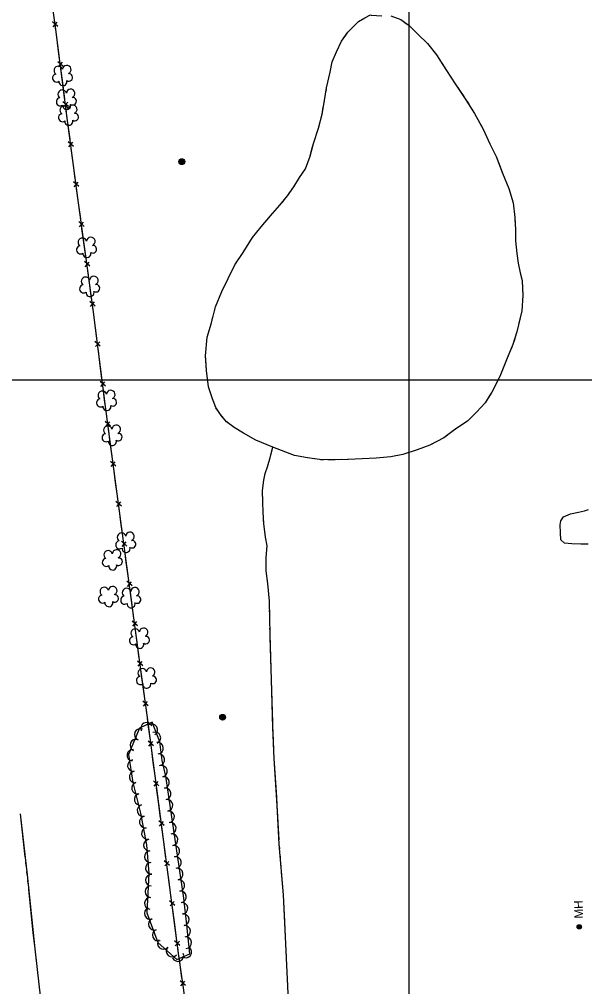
# Model space of a CAD drawing. Extents: x 353423 to 364002, y 127000 to 201942.
# Drawn here: x 360231 to 360621, y 160581 to 161249 of the extents above; entities that cross this region are included whole.
import ezdxf

# ---------------------------------------------------------------- set-up
doc = ezdxf.new("R2010")
doc.units = 0
for name, color, linetype in [('E_DTM_SlopeBottom', 7, 'Continuous'), ('E_FEN_Generic', 7, 'Continuous'), ('E_LAND_BrushLine', 7, 'Continuous'), ('E_LAND_TreeLine', 7, 'Continuous'), ('E_MISCPROP', 7, 'Continuous'), ('E_STRUCT_WingWall', 7, 'Continuous'), ('E_UTL_ETransformer', 7, 'Continuous')]:
    doc.layers.add(name, color=color, linetype=linetype)

msp = doc.modelspace()

# ---------------------------------------------------------------- linework, layer by layer
at = {"layer": 'E_DTM_SlopeBottom'}
for p, q in [((360257.48, 161243.88), (360253.77, 161247.11)), ((360254.25, 161243.6), (360257.01, 161246.8)), ((360261.1, 161216.27), (360257.41, 161219.54)), ((360257.87, 161216.02), (360260.65, 161219.2)), ((360264.7, 161188.68), (360261.01, 161191.94)), ((360261.47, 161188.43), (360264.25, 161191.61)), ((360268.33, 161161.09), (360264.63, 161164.35)), ((360265.1, 161160.84), (360267.87, 161164.02)), ((360271.95, 161133.5), (360268.26, 161136.76)), ((360268.72, 161133.25), (360271.5, 161136.43)), ((360275.68, 161105.93), (360271.97, 161109.17)), ((360272.45, 161105.66), (360275.21, 161108.86)), ((360279.46, 161078.36), (360275.75, 161081.6)), ((360276.24, 161078.09), (360278.99, 161081.29)), ((360283.25, 161050.79), (360279.54, 161054.03)), ((360280.02, 161050.52), (360282.78, 161053.72)), ((360286.78, 161023.17), (360283.11, 161026.45)), ((360283.55, 161022.93), (360286.34, 161026.1)), ((360290.29, 160995.57), (360286.61, 160998.84)), ((360287.06, 160995.33), (360289.85, 160998.5)), ((360293.9, 160967.99), (360290.2, 160971.24)), ((360290.67, 160967.72), (360293.44, 160970.91)), ((360297.61, 160940.41), (360293.91, 160943.65)), ((360294.38, 160940.14), (360297.14, 160943.33)), ((360301.31, 160912.83), (360297.61, 160916.08)), ((360298.08, 160912.56), (360300.85, 160915.75)), ((360305, 160885.24), (360301.3, 160888.49)), ((360301.77, 160884.98), (360304.54, 160888.17)), ((360308.7, 160857.66), (360304.99, 160860.91)), ((360305.47, 160857.4), (360308.23, 160860.59)), ((360312.43, 160830.09), (360308.73, 160833.33)), ((360309.2, 160829.82), (360311.97, 160833.02)), ((360316.16, 160802.51), (360312.46, 160805.76)), ((360312.94, 160802.24), (360315.7, 160805.44)), ((360319.92, 160774.94), (360316.21, 160778.18)), ((360316.69, 160774.67), (360319.45, 160777.87)), ((360323.59, 160747.35), (360319.9, 160750.61)), ((360320.36, 160747.09), (360323.14, 160750.28)), ((360327.24, 160719.76), (360323.54, 160723.02)), ((360324.01, 160719.5), (360326.78, 160722.69)), ((360330.88, 160692.17), (360327.19, 160695.43)), ((360327.65, 160691.92), (360330.43, 160695.1)), ((360334.53, 160664.58), (360330.83, 160667.84)), ((360331.3, 160664.33), (360334.07, 160667.51)), ((360338.17, 160636.99), (360334.48, 160640.25)), ((360334.94, 160636.74), (360337.72, 160639.92)), ((360341.81, 160609.41), (360338.12, 160612.66)), ((360338.58, 160609.15), (360341.36, 160612.33)), ((360345.67, 160581.86), (360341.95, 160585.08)), ((360342.44, 160581.58), (360345.19, 160584.79))]:
    msp.add_line(p, q, dxfattribs=at)
for points in [[(360350.3, 160537.04), (360343.92, 160581.83), (360340.8, 160603.8), (360319.26, 160766.92), (360314.1, 160804.82), (360306.22, 160863.05), (360298.43, 160921.24), (360290.31, 160981.64), (360281.81, 161048.52), (360271.69, 161122.19), (360263.54, 161184.12), (360256.02, 161241.78), (360240.82, 161351.43), (360220.85, 161447.22), (360201.98, 161538.89), (360186.48, 161612.41), (360167.59, 161707.16), (360141.29, 161833.55)], [(360257.21, 161232.63), (360256.02, 161241.78), (360255.92, 161242.49)], [(360258.67, 161221.42), (360257.21, 161232.63)], [(360260.81, 161205.04), (360259.53, 161214.9)], [(360262.28, 161193.82), (360260.81, 161205.04)], [(360264.42, 161177.44), (360263.54, 161184.12), (360263.13, 161187.3)], [(360265.9, 161166.23), (360264.42, 161177.44)], [(360268.05, 161149.85), (360266.75, 161159.71)], [(360269.53, 161138.64), (360268.05, 161149.85)], [(360271.68, 161122.26), (360270.38, 161132.12)], [(360273.22, 161111.06), (360271.69, 161122.19), (360271.68, 161122.26)], [(360275.47, 161094.69), (360274.11, 161104.55)], [(360277.01, 161083.49), (360275.47, 161094.69)], [(360279.26, 161067.12), (360277.9, 161076.98)], [(360280.79, 161055.92), (360279.26, 161067.12)], [(360282.95, 161039.54), (360281.81, 161048.52), (360281.69, 161049.41)], [(360284.38, 161028.33), (360282.95, 161039.54)], [(360286.46, 161011.94), (360285.21, 161021.8)], [(360287.89, 161000.72), (360286.46, 161011.94)], [(360289.97, 160984.33), (360288.72, 160994.2)], [(360291.46, 160973.12), (360290.31, 160981.64), (360289.97, 160984.33)], [(360293.66, 160956.75), (360292.33, 160966.61)], [(360295.16, 160945.54), (360293.66, 160956.75)], [(360297.36, 160929.17), (360296.04, 160939.03)], [(360298.87, 160917.96), (360298.43, 160921.24), (360297.36, 160929.17)], [(360301.06, 160901.59), (360299.74, 160911.45)], [(360302.56, 160890.38), (360301.06, 160901.59)], [(360304.75, 160874.01), (360303.43, 160883.86)], [(360306.25, 160862.8), (360306.22, 160863.05), (360304.75, 160874.01)], [(360308.47, 160846.43), (360307.13, 160856.28)], [(360309.98, 160835.22), (360308.47, 160846.43)], [(360312.2, 160818.85), (360310.86, 160828.71)], [(360313.72, 160807.64), (360312.2, 160818.85)], [(360315.94, 160791.28), (360314.6, 160801.13)], [(360317.47, 160780.07), (360315.94, 160791.28)], [(360319.68, 160763.7), (360319.26, 160766.92), (360318.35, 160773.56)], [(360321.16, 160752.49), (360319.68, 160763.7)], [(360323.33, 160736.11), (360322.02, 160745.97)], [(360324.81, 160724.9), (360323.33, 160736.11)], [(360326.97, 160708.52), (360325.67, 160718.38)], [(360328.45, 160697.31), (360326.97, 160708.52)], [(360330.61, 160680.93), (360329.31, 160690.8)], [(360332.1, 160669.73), (360330.61, 160680.93)], [(360334.26, 160653.35), (360332.96, 160663.21)], [(360335.74, 160642.14), (360334.26, 160653.35)], [(360337.9, 160625.76), (360336.6, 160635.62)], [(360339.38, 160614.55), (360337.9, 160625.76)], [(360341.6, 160598.18), (360340.8, 160603.8), (360340.24, 160608.03)], [(360343.19, 160586.98), (360341.6, 160598.18)]]:
    msp.add_lwpolyline(points, dxfattribs=at)
at = {"layer": 'E_FEN_Generic'}
msp.add_lwpolyline([(360331.94, 160726.3), (360329.4, 160737.11), (360327.83, 160750.11), (360322.55, 160763.53), (360313.92, 160759.38), (360306.3, 160741.34), (360309.27, 160721.9), (360314.57, 160700.77), (360318.58, 160678.83), (360320.22, 160659.14), (360318.85, 160632), (360326.43, 160611.43), (360339.6, 160599.85), (360348.6, 160603.65), (360346.64, 160623.79), (360344.47, 160642.04), (360331.94, 160726.3)], dxfattribs=at)
for centre, radius, start, end in [((360256.55, 161208.34), 2.78, 98.01839, 305.79139), ((360257.81, 161213.56), 2.97, 15.0475, 236.28139), ((360263.64, 161214.13), 2.97, 292.69832, 175.67159), ((360265.03, 161208.78), 2.61, 237.40355, 95.33616), ((360260.95, 161205.83), 2.78, 174.69541, 15.70645), ((360260.46, 161197.11), 2.97, 15.0475, 236.28139), ((360266.29, 161197.68), 2.97, 292.69832, 175.67159), ((360259.2, 161191.89), 2.78, 98.01839, 305.79139), ((360267.68, 161192.33), 2.61, 237.40355, 95.33616), ((360261.91, 161186.18), 2.97, 15.0475, 236.28139), ((360263.6, 161189.38), 2.78, 174.69541, 15.70645), ((360267.74, 161186.74), 2.97, 292.69832, 175.67159), ((360260.65, 161180.95), 2.78, 98.01839, 305.79139), ((360265.04, 161178.44), 2.78, 174.69541, 15.70645), ((360269.13, 161181.4), 2.61, 237.40355, 95.33616), ((360274.4, 161094.91), 2.97, 15.0475, 236.28139), ((360280.23, 161095.47), 2.97, 292.69832, 175.67159), ((360273.14, 161089.69), 2.78, 98.01839, 305.79139), ((360281.62, 161090.13), 2.61, 237.40355, 95.33616), ((360277.53, 161087.18), 2.78, 174.69541, 15.70645), ((360276.56, 161067.99), 2.97, 15.0475, 236.28139), ((360282.38, 161068.55), 2.97, 292.69832, 175.67159), ((360275.29, 161062.77), 2.78, 98.01839, 305.79139), ((360283.77, 161063.21), 2.61, 237.40355, 95.33616), ((360279.69, 161060.26), 2.78, 174.69541, 15.70645), ((360288.21, 160989.24), 2.97, 15.0475, 236.28139), ((360294.03, 160989.81), 2.97, 292.69832, 175.67159), ((360286.94, 160984.02), 2.78, 98.01839, 305.79139), ((360295.43, 160984.46), 2.61, 237.40355, 95.33616), ((360291.34, 160981.51), 2.78, 174.69541, 15.70645), ((360291.98, 160965.21), 2.97, 15.0475, 236.28139), ((360297.81, 160965.77), 2.97, 292.69832, 175.67159), ((360290.72, 160959.98), 2.78, 98.01839, 305.79139), ((360295.11, 160957.47), 2.78, 174.69541, 15.70645), ((360299.2, 160960.43), 2.61, 237.40355, 95.33616), ((360301.45, 160891.29), 2.97, 15.0475, 236.28139), ((360307.28, 160891.85), 2.97, 292.69832, 175.67159), ((360300.19, 160886.07), 2.78, 98.01839, 305.79139), ((360304.58, 160883.56), 2.78, 174.69541, 15.70645), ((360308.67, 160886.51), 2.61, 237.40355, 95.33616), ((360292.19, 160879.15), 2.97, 15.0475, 236.28139), ((360298.02, 160879.72), 2.97, 292.69832, 175.67159), ((360290.93, 160873.93), 2.78, 98.01839, 305.79139), ((360295.32, 160871.42), 2.78, 174.69541, 15.70645), ((360299.41, 160874.37), 2.61, 237.40355, 95.33616), ((360295.38, 160854.43), 2.97, 292.69832, 175.67159), ((360288.29, 160848.64), 2.78, 98.01839, 305.79139), ((360289.56, 160853.86), 2.97, 15.0475, 236.28139), ((360296.77, 160849.08), 2.61, 237.40355, 95.33616), ((360303.64, 160847.85), 2.78, 98.01839, 305.79139), ((360304.91, 160853.08), 2.97, 15.0475, 236.28139), ((360310.73, 160853.64), 2.97, 292.69832, 175.67159), ((360312.12, 160848.3), 2.61, 237.40355, 95.33616), ((360292.69, 160846.13), 2.78, 174.69541, 15.70645), ((360308.04, 160845.34), 2.78, 174.69541, 15.70645), ((360310.91, 160825.09), 2.97, 15.0475, 236.28139), ((360316.74, 160825.66), 2.97, 292.69832, 175.67159), ((360309.65, 160819.87), 2.78, 98.01839, 305.79139), ((360314.04, 160817.36), 2.78, 174.69541, 15.70645), ((360318.13, 160820.31), 2.61, 237.40355, 95.33616), ((360315.76, 160797.59), 2.97, 15.0475, 236.28139), ((360321.59, 160798.16), 2.97, 292.69832, 175.67159), ((360314.5, 160792.37), 2.78, 98.01839, 305.79139), ((360318.9, 160789.86), 2.78, 174.69541, 15.70645), ((360322.98, 160792.81), 2.61, 237.40355, 95.33616), ((360314.39, 160755.13), 3.99, 67.09381, 247.07848), ((360318.67, 160759.34), 3.99, 25.70024, 205.68492), ((360322.34, 160758.39), 3.99, 300.2966, 120.28128), ((360311.28, 160747.77), 3.99, 67.09381, 247.07848), ((360324.51, 160752.84), 3.99, 291.51459, 111.49926), ((360309.27, 160740.78), 3.99, 82.2289, 262.21358), ((360326.26, 160745.66), 3.99, 276.89822, 96.8829), ((360309.59, 160733.64), 3.99, 98.7093, 278.69398), ((360327.22, 160737.73), 3.99, 276.89822, 96.8829), ((360328.99, 160729.71), 3.99, 283.22102, 103.2057), ((360310.8, 160725.74), 3.99, 98.7093, 278.69398), ((360330.46, 160722.04), 3.99, 278.46223, 98.44691), ((360312.38, 160718.12), 3.99, 104.08154, 284.06621), ((360331.64, 160714.14), 3.99, 278.46223, 98.44691), ((360314.32, 160710.37), 3.99, 104.08154, 284.06621), ((360332.81, 160706.24), 3.99, 278.46223, 98.44691), ((360316.26, 160702.62), 3.99, 104.08154, 284.06621), ((360317.81, 160694.65), 3.99, 100.37639, 280.36107), ((360333.99, 160698.33), 3.99, 278.46223, 98.44691), ((360319.25, 160686.79), 3.99, 100.37639, 280.36107), ((360335.16, 160690.43), 3.99, 278.46223, 98.44691), ((360336.33, 160682.53), 3.99, 278.46223, 98.44691), ((360320.69, 160678.73), 3.99, 94.74458, 274.72926), ((360337.51, 160674.63), 3.99, 278.46223, 98.44691), ((360321.35, 160670.77), 3.99, 94.74458, 274.72926), ((360338.68, 160666.73), 3.99, 278.46223, 98.44691), ((360322.01, 160662.81), 3.99, 94.74458, 274.72926), ((360322.08, 160654.56), 3.99, 87.12431, 267.10898), ((360339.86, 160658.83), 3.99, 278.46223, 98.44691), ((360321.68, 160646.58), 3.99, 87.12431, 267.10898), ((360341.03, 160650.92), 3.99, 278.46223, 98.44691), ((360342.21, 160643.02), 3.99, 278.46223, 98.44691), ((360321.27, 160638.6), 3.99, 87.12431, 267.10898), ((360343.18, 160635.16), 3.99, 276.80585, 96.79053), ((360321.25, 160631.53), 3.99, 110.24363, 290.2283), ((360344.13, 160627.22), 3.99, 276.80585, 96.79053), ((360324.01, 160624.03), 3.99, 110.24363, 290.2283), ((360326.78, 160616.54), 3.99, 110.24363, 290.2283), ((360344.98, 160619.33), 3.99, 275.57202, 95.5567), ((360330.3, 160610.81), 3.99, 138.67911, 318.66379), ((360345.75, 160611.38), 3.99, 275.57202, 95.5567), ((360336.3, 160605.54), 3.99, 138.67911, 318.66379), ((360340.41, 160602.47), 3.99, 202.88538, 22.87005), ((360345.91, 160604.98), 3.99, 232.57386, 52.55853)]:
    msp.add_arc(centre, radius, start, end, dxfattribs=at)
at = {"layer": 'E_LAND_BrushLine'}
for centre, radius in [((360343.06, 161150.6), 2.02), ((360343.04, 161150.59), 1.52), ((360343.08, 161150.6), 1.01), ((360343.07, 161150.6), 0.502), ((360371.24, 160767.01), 2.02), ((360371.23, 160767.01), 1.52), ((360371.27, 160767.01), 1.01), ((360371.26, 160767.02), 0.502)]:
    msp.add_circle(centre, radius, dxfattribs=at)
at = {"layer": 'E_LAND_TreeLine'}
for p, q in [((360500, 159500), (360500, 162000)), ((359500, 161000), (362500, 161000))]:
    msp.add_line(p, q, dxfattribs=at)
at = {"layer": 'E_MISCPROP'}
msp.add_lwpolyline([(360623.67, 160886.45), (360618.52, 160886.54), (360612.42, 160886.73), (360607.31, 160887.24), (360604.85, 160889.61), (360604.6, 160894.3), (360604.4, 160899.84), (360604.85, 160902.71), (360606.75, 160905.48), (360611.43, 160907.36), (360616.93, 160908.65), (360621.14, 160909.62), (360623.96, 160910.56)], dxfattribs=at)
at = {"layer": 'E_STRUCT_WingWall'}
for points in [[(360487.44, 161251.21), (360494.28, 161248.69), (360500.09, 161244.56), (360506.23, 161238.29), (360512.69, 161232.28), (360519.01, 161224.24), (360525.83, 161213.46), (360531.84, 161204.23), (360539.29, 161193.3), (360545.27, 161183.78), (360551.19, 161173.11), (360555.84, 161162.98), (360560.12, 161154.19), (360564.63, 161142.76), (360568.92, 161132.09), (360571.83, 161122.15), (360573.02, 161112.08), (360573.49, 161103.57), (360573.44, 161095.92), (360574.43, 161087.18), (360575.35, 161080.52), (360576.76, 161073.95), (360578, 161068.46), (360578.67, 161058.17), (360577.83, 161047.55), (360574.43, 161033.05), (360571.76, 161024.35), (360567.77, 161014.83), (360562.57, 161002.3), (360557.11, 160991.49), (360552.52, 160984.05), (360546.64, 160977.71), (360540.27, 160971.48), (360532.41, 160966.15), (360523.91, 160959.85), (360514.45, 160954.93), (360505.62, 160951.72), (360495.81, 160948.33), (360487.47, 160946.77), (360477.33, 160945.98), (360467.6, 160945.52), (360458.01, 160945.08), (360448.96, 160944.77), (360443.9, 160944.74), (360438.13, 160944.86), (360429.85, 160946.16), (360420.93, 160947.73), (360405.88, 160953.59)], [(360456.4, 161238.01), (360457.74, 161239.89), (360465.08, 161247.34), (360469.42, 161249.92), (360473.41, 161251.97), (360473.79, 161251.71), (360481.08, 161251.35)], [(360405.88, 160953.59), (360394.25, 160958.21), (360385.77, 160963.12), (360379.15, 160967.02), (360373.98, 160971.05), (360369.71, 160975.97), (360366.64, 160980.79), (360364.15, 160986.83), (360361.48, 160995.19), (360360.03, 161006.51), (360359.39, 161016.57), (360360.68, 161029.43), (360363.46, 161039.39), (360366.32, 161050.31), (360370.72, 161060.91), (360374.99, 161070.04), (360379.76, 161079.28), (360385.35, 161087.84), (360391.9, 161098.21), (360397.94, 161105.66), (360404.36, 161113.23), (360410.79, 161120.47), (360416.02, 161127.01), (360420.38, 161133.12), (360424.41, 161139.55), (360428.45, 161145.72), (360431.67, 161154.42), (360433.97, 161163.21), (360437.38, 161173.65), (360439.91, 161183.37), (360441.64, 161192.88), (360443.09, 161201.51), (360445.45, 161212.44), (360446.82, 161219.45), (360449.91, 161226.5), (360453.34, 161233.69), (360457.74, 161239.89), (360465.08, 161247.34), (360469.42, 161249.92)], [(360496.68, 161246.99), (360498.36, 161245.79)], [(360445.03, 161210.52), (360445.45, 161212.44), (360446.82, 161219.45), (360449.91, 161226.5), (360453.34, 161233.69), (360456.4, 161238.01)], [(360501.51, 161243.11), (360506.23, 161238.29), (360512.69, 161232.28), (360519.01, 161224.24), (360521.29, 161220.63)], [(360521.29, 161220.63), (360525.83, 161213.46), (360531.84, 161204.23), (360537.79, 161195.5)], [(360443.72, 161204.44), (360444.16, 161206.47)], [(360442.55, 161198.33), (360442.9, 161200.38)], [(360441.51, 161192.2), (360441.64, 161192.88), (360441.86, 161194.24)], [(360540.07, 161192.05), (360541.18, 161190.29)], [(360432.91, 161159.14), (360433.97, 161163.21), (360437.38, 161173.65), (360439.91, 161183.37), (360440.77, 161188.12)], [(360543.38, 161186.78), (360544.49, 161185.02)], [(360546.57, 161181.44), (360547.57, 161179.62)], [(360549.58, 161176), (360551.19, 161173.11), (360555.84, 161162.98), (360560.12, 161154.19), (360562.27, 161148.76)], [(360419.83, 161132.35), (360420.38, 161133.12), (360424.41, 161139.55), (360428.45, 161145.72), (360431.67, 161154.42), (360432.91, 161159.14)], [(360562.27, 161148.76), (360564.63, 161142.76), (360568.92, 161132.09), (360571.83, 161122.15), (360572.03, 161120.41)], [(360416.22, 161127.29), (360417.42, 161128.98)], [(360408.32, 161117.69), (360409.69, 161119.24)], [(360412.35, 161122.42), (360413.64, 161124.04)], [(360387.24, 161090.83), (360391.9, 161098.21), (360397.94, 161105.66), (360404.36, 161113.23), (360405.56, 161114.59)], [(360572.52, 161116.29), (360572.76, 161114.23)], [(360573.13, 161110.1), (360573.24, 161108.03)], [(360573.45, 161097.67), (360573.44, 161095.92), (360574.43, 161087.18), (360575.35, 161080.52), (360576.76, 161073.95), (360578, 161068.46), (360578.03, 161068.02)], [(360573.47, 161103.89), (360573.49, 161103.57), (360573.48, 161101.82)], [(360372.49, 161064.69), (360374.99, 161070.04), (360379.76, 161079.28), (360385.35, 161087.84), (360387.24, 161090.83)], [(360578.03, 161068.02), (360578.67, 161058.17), (360577.83, 161047.55), (360575.66, 161038.26)], [(360369.94, 161059.02), (360370.72, 161060.91), (360370.73, 161060.94)], [(360367.55, 161053.28), (360368.35, 161055.19)], [(360365.56, 161047.4), (360366.08, 161049.41)], [(360359.56, 161013.92), (360359.39, 161016.57), (360360.68, 161029.43), (360363.46, 161039.39), (360364.51, 161043.39)], [(360574.71, 161034.22), (360574.43, 161033.05), (360574.18, 161032.22)], [(360572.96, 161028.25), (360572.35, 161026.27)], [(360570.93, 161022.38), (360570.13, 161020.47)], [(360365.09, 160984.56), (360364.15, 160986.83), (360361.48, 160995.19), (360360.03, 161006.51), (360359.56, 161013.92)], [(360568.53, 161016.64), (360567.77, 161014.83), (360562.57, 161002.3), (360557.11, 160991.49), (360555.84, 160989.43)], [(360555.84, 160989.43), (360552.52, 160984.05), (360546.64, 160977.71), (360540.27, 160971.48), (360535.15, 160968.01)], [(360367.79, 160978.99), (360366.67, 160980.73)], [(360371.44, 160973.98), (360370.09, 160975.54)], [(360375.83, 160969.61), (360374.2, 160970.88)], [(360405.88, 160953.59), (360394.25, 160958.21), (360385.77, 160963.12), (360379.15, 160967.02), (360379.1, 160967.06)], [(360531.74, 160965.65), (360530.07, 160964.42)], [(360521.52, 160958.61), (360519.68, 160957.65)], [(360526.74, 160961.95), (360525.08, 160960.71)], [(360416.7, 160571.38), (360414.91, 160610.56), (360413.32, 160644.46), (360410.38, 160679.5), (360408.96, 160705.98), (360406.91, 160738.61), (360405.98, 160759.88), (360405.05, 160792.96), (360404.04, 160824.12), (360403.58, 160847.17), (360402.52, 160859.37), (360401.4, 160868.04), (360401.31, 160877.35), (360402.07, 160885.25), (360400.76, 160891.3), (360399.62, 160900.88), (360399.22, 160908.68), (360398.94, 160915.48), (360398.8, 160923.5), (360399.75, 160930.61), (360400.57, 160935.38), (360402.32, 160940.01), (360403.22, 160943.21), (360404.05, 160946.21), (360404.44, 160948.23), (360405.88, 160953.59)], [(360399.06, 160925.46), (360399.75, 160930.61), (360400.57, 160935.38), (360402.32, 160940.01), (360403.22, 160943.21), (360404.05, 160946.21), (360404.44, 160948.23), (360405.88, 160953.59)], [(360434.64, 160945.41), (360429.85, 160946.16), (360420.93, 160947.73), (360405.88, 160953.59)], [(360516, 160955.74), (360514.45, 160954.93), (360505.62, 160951.72), (360495.81, 160948.33), (360487.47, 160946.77), (360487.41, 160946.77)], [(360440.82, 160944.8), (360438.75, 160944.85)], [(360447.04, 160944.76), (360444.97, 160944.74)], [(360453.26, 160944.92), (360451.18, 160944.84)], [(360487.41, 160946.77), (360477.33, 160945.98), (360467.6, 160945.52), (360458.01, 160945.08), (360457.4, 160945.05)], [(360398.87, 160919.4), (360398.84, 160921.43)], [(360399.03, 160913.33), (360398.94, 160915.36)], [(360399.29, 160907.24), (360399.22, 160908.68), (360399.2, 160909.27)], [(360401.34, 160874), (360401.31, 160877.35), (360402.07, 160885.25), (360400.76, 160891.3), (360399.62, 160900.88), (360399.5, 160903.18)], [(360403.63, 160844.68), (360403.58, 160847.17), (360402.52, 160859.37), (360401.4, 160868.04), (360401.34, 160874)], [(360403.75, 160838.59), (360403.71, 160840.62)], [(360403.87, 160832.5), (360403.83, 160834.53)], [(360403.99, 160826.41), (360403.95, 160828.44)], [(360405.05, 160792.91), (360405.05, 160792.96), (360404.09, 160822.35)], [(360405.88, 160763.47), (360405.05, 160792.91)], [(360406.09, 160757.38), (360406, 160759.41)], [(360406.36, 160751.29), (360406.27, 160753.32)], [(360406.62, 160745.21), (360406.54, 160747.23)], [(360408.6, 160711.75), (360406.91, 160738.61), (360406.8, 160741.15)], [(360410.23, 160682.35), (360408.96, 160705.98), (360408.6, 160711.75)], [(360292.1, 160043.73), (360286.01, 160114.95), (360281.94, 160145.72), (360280.32, 160185.05), (360275.66, 160230.75), (360271.39, 160272.21), (360267.73, 160314.56), (360262.89, 160359.1), (360259.6, 160400.5), (360256.55, 160446.97), (360252.94, 160488.41), (360250.17, 160520.52), (360247.17, 160560.49), (360241.7, 160607.12), (360236.4, 160658.31), (360231.56, 160700.45)], [(360234.97, 160670.75), (360231.56, 160700.45)], [(360410.65, 160676.27), (360410.48, 160678.29)], [(360411.16, 160670.2), (360410.99, 160672.22)], [(360235.68, 160664.61), (360235.44, 160666.66)], [(360411.67, 160664.12), (360411.5, 160666.15)], [(360236.38, 160658.46), (360236.15, 160660.51)], [(360413.96, 160630.7), (360413.32, 160644.46), (360412.01, 160660.08)], [(360237.02, 160652.31), (360236.81, 160654.36)], [(360240.52, 160618.48), (360237.45, 160648.21)], [(360415.33, 160601.28), (360414.91, 160610.56), (360413.96, 160630.7)], [(360243.85, 160588.78), (360241.7, 160607.12), (360240.52, 160618.48)], [(360415.61, 160595.19), (360415.52, 160597.22)], [(360415.89, 160589.11), (360415.8, 160591.14)], [(360244.57, 160582.63), (360244.33, 160584.68)], [(360416.17, 160583.02), (360416.07, 160585.05)]]:
    msp.add_lwpolyline(points, dxfattribs=at)
at = {"layer": 'E_UTL_ETransformer'}
for centre, radius in [((360617.55, 160622.31), 1.5), ((360617.55, 160622.32), 1.22), ((360617.56, 160622.31), 0.968), ((360617.57, 160622.29), 0.605)]:
    msp.add_circle(centre, radius, dxfattribs=at)

# ---------------------------------------------------------------- texts
msp.add_text('MH', height=6, rotation=91.17236, dxfattribs=at).set_placement((360620.21, 160628.12))

doc.saveas('drawing.dxf')
